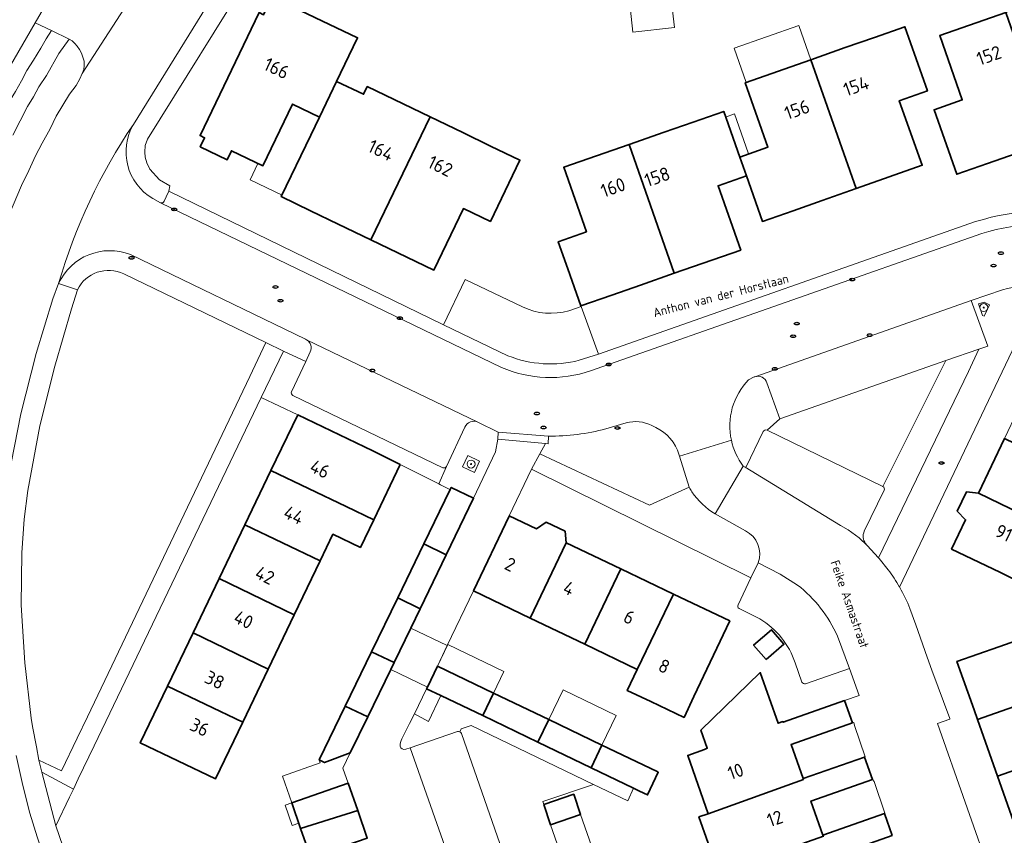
# Model space of a CAD drawing. Header units: metres. Extents: x 149984 to 156489, y 469398 to 478068.
# Tile 461 of 656: x 153543 to 153642, y 473513 to 473595. Entities that reach past the tile are written whole.
import ezdxf
from ezdxf.enums import TextEntityAlignment as Align

# ---------------------------------------------------------------- set-up
doc = ezdxf.new("R2010")
doc.units = ezdxf.units.M
doc.header["$LTSCALE"] = 0.75
for name, color, linetype, lineweight in [('B-WE-GR-BEPLANTING_CULTUUR_HEESTERS-GV', 252, 'Continuous', 18), ('B-WE-GR-BOOM-S', 252, 'Continuous', 25), ('B-WE-GR-GROENVOORZIENING-GV', 252, 'Continuous', 18), ('B-WE-IE-MEUBILAIR-S', 252, 'Continuous', 25), ('B-WE-OG-BEBOUWING-GV', 6, 'Continuous', 35), ('B-WE-OG-BEBOUWING-T18', 1, 'Continuous', 18), ('B-WE-OG-BEBOUWING_LUIFEL-GV', 6, 'Continuous', 18), ('B-WE-OG-BEBOUWING_OVERBOUWING-GV', 6, 'Continuous', 18), ('B-WE-OG-TERREIN_BEGROEID-GV', 252, 'Continuous', 18), ('B-WE-OG-TERREIN_ERF-GV', 252, 'Continuous', 18), ('B-WE-OG-TOPOGRAFIE-T18', 7, 'Continuous', 18), ('B-WE-VH-GESLOTENVERHARDING_ASFALT-GV', 252, 'Continuous', 18), ('B-WE-VH-ONVERHARD-GV', 252, 'Continuous', 18), ('B-WE-VH-OPENVERHARDING_BETONELEMENT-GV', 252, 'Continuous', 18), ('B-WE-VH-OPENVERHARDING_BETONSTRAATSTEEN-GV', 252, 'Continuous', 18), ('B-WE-VH-OPENVERHARDING_STRAATBAKSTEEN-GV', 252, 'Continuous', 18), ('B-WE-VH-OPENVERHARDING_TEGEL-GV', 252, 'Continuous', 18)]:
    doc.layers.add(name, color=color, linetype=linetype, lineweight=lineweight)
doc.styles.add('NLCS-ISO', font='NLCS-ISO.ttf')
doc.styles.add('NLCS-ISO-M500-T18', font='NLCS-ISO.ttf', dxfattribs={"height": 0.9})
doc.styles.add('NLCS-ISO-M750-T18', font='NLCS-ISO.ttf', dxfattribs={"height": 1.35})

# ---------------------------------------------------------------- blocks, each defined once
blk = doc.blocks.new('SIE-MEUBILAIR_PUT_KOLK-SO')
blk.add_ellipse((0, 0), major_axis=(1.25, 0), ratio=0.54)
at = {"style": 'NLCS-ISO'}
blk.add_text('klk', height=0.75, dxfattribs=at).set_placement((0.03, 0), align=Align.MIDDLE_CENTER)
blk = doc.blocks.new('SIE-MEUBILAIR_PUT_RIOOLPUT-SO')
blk.add_ellipse((0, 0), major_axis=(1.25, 0), ratio=0.54)
at = {"style": 'NLCS-ISO'}
blk.add_text('ri', height=0.75, dxfattribs=at).set_placement((-0.04, 0.07), align=Align.MIDDLE_CENTER)
blk = doc.blocks.new('SGR-BOOM_GBKN-SO')
at = {"linetype": 'ByBlock', "lineweight": 18}
h = blk.add_hatch(color=0, dxfattribs=at)
h.dxf.hatch_style = 1
edge = h.paths.add_edge_path()
edge.add_arc((0, 0), 0.25, 0, 360)
at = {"color": 0, "linetype": 'ByBlock', "lineweight": 18}
for radius in [2, 0.25]:
    blk.add_circle((0, 0), radius, dxfattribs=at)
at = {"color": 0, "linetype": 'ByBlock', "lineweight": 18, "style": 'NLCS-ISO'}
blk.add_attdef('SOORT', (2.5, 0), '', height=1.5, dxfattribs=at)

msp = doc.modelspace()

# ---------------------------------------------------------------- linework, layer by layer
at = {"layer": 'B-WE-GR-BEPLANTING_CULTUUR_HEESTERS-GV', "flags": 128}
for points in [[(153545.932, 473593.559), (153544.276, 473594.319), (153537.573, 473582.745), (153535.197, 473577.151), (153533.818, 473574.009), (153533.246, 473572.196), (153535.034, 473571.354), (153535.63, 473572.84), (153536.11, 473574.23), (153537.15, 473576.85), (153537.58, 473578), (153538.55, 473580.35), (153539.02, 473581.39), (153540.12, 473583.56), (153540.69, 473584.55), (153541.17, 473585.5), (153541.68, 473586.41), (153542.3, 473587.42), (153542.91, 473588.49), (153543.46, 473589.53), (153544.1, 473590.58), (153544.86, 473591.77), (153545.4, 473592.71)], [(153635.67, 473560.42), (153618.993, 473554.582), (153617.73, 473553.447), (153629.353, 473547.795)]]:
    msp.add_lwpolyline(points, close=True, dxfattribs=at)
for points in [[(153627.605, 473542.076), (153627.78, 473541.86), (153628.898, 473540.631), (153637.922, 473559.347), (153638.963, 473561.573)], [(153638.963, 473561.573), (153635.67, 473560.42), (153629.353, 473547.795)], [(153569.996, 473557.296), (153571.441, 473560.347), (153569.2, 473561.373), (153566.964, 473556.738)], [(153616.479, 473558.8), (153616.439, 473558.786), (153615.873, 473558.498)], [(153618.993, 473554.582), (153617.714, 473558.197)], [(153566.964, 473556.738), (153570.627, 473554.982), (153578.169, 473551.362), (153580.914, 473549.988), (153584.788, 473548.05), (153585.551, 473549.814)], [(153585.194, 473549.656), (153570.145, 473556.936)], [(153617.73, 473553.447), (153618.993, 473554.582)], [(153603.591, 473554.177), (153601.546, 473553.569)], [(153595.776, 473552.838), (153595.744, 473552.086), (153595.478, 473552.1), (153594.923, 473551.073), (153605.941, 473545.903), (153609.903, 473547.72), (153608.939, 473550.832), (153608.743, 473551.436)], [(153615.315, 473549.848), (153615.522, 473549.721), (153615.629, 473549.779), (153617.315, 473553.303)], [(153629.477, 473547.43), (153627.474, 473543.296)], [(153595.265, 473499.182), (153595.582, 473499.03), (153598.059, 473497.751), (153601.18, 473498.792), (153601.424, 473498.873), (153599.523, 473504.146), (153599.36, 473504.087), (153597.324, 473510.011), (153596.007, 473513.843), (153595.311, 473515.868), (153595.208, 473516.169), (153600.304, 473517.899), (153588.017, 473523.817), (153587.025, 473523.486), (153586.89, 473523.185)], [(153587.055, 473522.997), (153595.278, 473499.391)]]:
    msp.add_lwpolyline(points, dxfattribs=at)
at = {"layer": 'B-WE-GR-BEPLANTING_CULTUUR_HEESTERS-GV'}
for points in [[(153617.714, 473558.197, 0.407071), (153616.479, 473558.8)], [(153615.873, 473558.498, 0.253551), (153614.139, 473552.425)], [(153570.145, 473556.936, -0.336032), (153569.996, 473557.296)], [(153606.144, 473553.91, 0.191534), (153603.591, 473554.177)], [(153608.743, 473551.436, 0.196139), (153606.144, 473553.91)], [(153601.546, 473553.569, -0.065343), (153595.776, 473552.838)], [(153617.315, 473553.303, -0.331871), (153617.73, 473553.447)], [(153614.139, 473552.425, 0.100302), (153615.315, 473549.848)], [(153585.551, 473549.814, -0.326656), (153585.194, 473549.656)], [(153629.353, 473547.795, -0.345368), (153629.477, 473547.43)], [(153627.474, 473543.296, 0.279455), (153627.605, 473542.076)], [(153586.89, 473523.185, -0.19556), (153587.055, 473522.997)]]:
    msp.add_lwpolyline(points, format="xyb", dxfattribs=at)
at = {"layer": 'B-WE-GR-GROENVOORZIENING-GV', "flags": 128}
msp.add_lwpolyline([(153582.331, 473524.963), (153583.76, 473524.195), (153584.994, 473526.812), (153583.564, 473527.499), (153582.333, 473524.967)], close=True, dxfattribs=at)
at = {"layer": 'B-WE-OG-BEBOUWING-GV', "flags": 128}
for points in [[(153572.813, 473584.868), (153574.531, 473588.45), (153575.767, 473591.026), (153576.632, 473592.829), (153568.062, 473596.931), (153567.198, 473595.127), (153566.747, 473595.343), (153560.826, 473583.001), (153561.277, 473582.785), (153560.845, 473581.883), (153563.551, 473580.587), (153563.983, 473581.489), (153567.13, 473579.983), (153570.108, 473586.165)], [(153646.205, 473582.432), (153641.689, 473595.371), (153635.049, 473593.042), (153637.314, 473586.589), (153634.483, 473585.596), (153636.753, 473579.132), (153639.84, 473580.209), (153642.728, 473581.218)], [(153622.113, 473590.622), (153626.665, 473577.7), (153633.297, 473580.036), (153630.986, 473586.498), (153633.817, 473587.492), (153631.555, 473593.937), (153628.492, 473592.862), (153625.57, 473591.836)], [(153622.113, 473590.622), (153615.532, 473588.31), (153617.808, 473581.852), (153614.979, 473580.855), (153615.644, 473578.969), (153617.26, 473574.387), (153620.335, 473575.47), (153623.259, 473576.5), (153626.665, 473577.7)], [(153577.975, 473572.547), (153583.917, 473584.878), (153577.606, 473587.918), (153577.238, 473587.152), (153574.531, 473588.45), (153572.813, 473584.868), (153571.94, 473583.047), (153568.982, 473576.881), (153571.916, 473575.466), (153574.689, 473574.13)], [(153603.886, 473582.12), (153608.4, 473569.187), (153615.088, 473571.521), (153612.815, 473577.972), (153615.644, 473578.969), (153614.979, 473580.855), (153613.368, 473585.429), (153610.299, 473584.358), (153607.39, 473583.343)], [(153583.917, 473584.878), (153577.975, 473572.547), (153584.286, 473569.506), (153587.255, 473575.688), (153589.959, 473574.389), (153592.916, 473580.544), (153589.976, 473581.959), (153587.181, 473583.306)], [(153608.4, 473569.187), (153603.886, 473582.12), (153597.314, 473579.827), (153599.599, 473573.349), (153596.77, 473572.351), (153597.725, 473569.647), (153599.04, 473565.92), (153602.146, 473567.004), (153605.025, 473568.009)], [(153578.169, 473551.362), (153570.627, 473554.982), (153567.942, 473549.386), (153575.484, 473545.767), (153578.253, 473544.439), (153580.914, 473549.988)], [(153646.468, 473543.492), (153649.081, 473548.961), (153641.539, 473552.604), (153638.925, 473547.135)], [(153575.484, 473545.767), (153567.942, 473549.386), (153565.335, 473543.955), (153572.877, 473540.335), (153574.155, 473542.999), (153576.924, 473541.67), (153578.253, 473544.439)], [(153583.288, 473542.023), (153585.535, 473540.945), (153588.282, 473546.617), (153586.037, 473547.694), (153585.932, 473547.478)], [(153646.468, 473543.492), (153638.925, 473547.135), (153637.727, 473547.246), (153636.805, 473545.318), (153637.643, 473544.455), (153636.232, 473541.504), (153641.064, 473539.18), (153643.784, 473537.872), (153647.194, 473537.78), (153649.281, 473542.149)], [(153588.251, 473537.309), (153593.953, 473534.579), (153597.57, 473542.132), (153597.459, 473543.293), (153595.555, 473544.203), (153594.583, 473543.559), (153591.858, 473544.861), (153591.831, 473544.805)], [(153565.335, 473543.955), (153562.74, 473538.546), (153570.282, 473534.926), (153572.877, 473540.335)], [(153585.535, 473540.945), (153583.288, 473542.023), (153580.66, 473536.602), (153582.909, 473535.523)], [(153599.421, 473531.961), (153603.04, 473539.519), (153597.57, 473542.132), (153593.953, 473534.579)], [(153603.04, 473539.519), (153599.421, 473531.961), (153604.7, 473529.433), (153608.321, 473536.996)], [(153562.74, 473538.546), (153560.123, 473533.093), (153567.665, 473529.474), (153570.282, 473534.926)], [(153608.321, 473536.996), (153604.7, 473529.433), (153603.699, 473527.315), (153606.054, 473526.202), (153609.398, 473524.622), (153610.385, 473526.711), (153613.97, 473534.297)], [(153578.043, 473531.202), (153580.293, 473530.122), (153581.972, 473533.588), (153582.909, 473535.523), (153580.66, 473536.602)], [(153560.123, 473533.093), (153557.562, 473527.755), (153565.104, 473524.136), (153567.665, 473529.474)], [(153617.63, 473530.414), (153619.419, 473531.953), (153618.154, 473533.423), (153616.365, 473531.884)], [(153638.831, 473524.409), (153646.733, 473527.192), (153644.68, 473533.021), (153640.972, 473531.714), (153636.777, 473530.235), (153638.491, 473525.373)], [(153575.405, 473525.76), (153577.657, 473524.679), (153579.964, 473529.442), (153580.293, 473530.122), (153578.043, 473531.202)], [(153584.994, 473526.812), (153585.048, 473526.786), (153589.186, 473524.796), (153590.265, 473527.055), (153584.641, 473529.754), (153583.639, 473527.656), (153583.564, 473527.499)], [(153626.285, 473524.065), (153625.497, 473526.299), (153619.339, 473524.128), (153619.316, 473524.195), (153618.834, 473524.025), (153617.036, 473529.121), (153611.088, 473523.328), (153611.726, 473521.518), (153611.441, 473521.396), (153609.762, 473520.804), (153611.825, 473514.957), (153621.361, 473518.397), (153621.335, 473518.471), (153620.127, 473521.894)], [(153557.562, 473527.755), (153554.827, 473522.057), (153562.369, 473518.438), (153565.104, 473524.136)], [(153590.265, 473527.055), (153589.186, 473524.796), (153594.734, 473522.128), (153595.815, 473524.392)], [(153638.831, 473524.409), (153640.837, 473518.723), (153648.736, 473521.505), (153646.733, 473527.192)], [(153577.657, 473524.679), (153575.405, 473525.76), (153572.781, 473520.347), (153573.322, 473520.087), (153575.898, 473521.048)], [(153595.815, 473524.392), (153594.734, 473522.128), (153600.08, 473519.558), (153601.154, 473521.831)], [(153600.08, 473519.558), (153604.334, 473517.513), (153604.92, 473517.231), (153605.726, 473516.843), (153606.802, 473519.121), (153606.69, 473519.175), (153601.154, 473521.831)], [(153648.736, 473521.505), (153640.837, 473518.723), (153642.842, 473513.036), (153650.739, 473515.817)], [(153623.376, 473512.685), (153623.332, 473512.812), (153622.127, 473516.226), (153628.285, 473518.398), (153627.493, 473520.642), (153621.335, 473518.471), (153621.361, 473518.397), (153611.825, 473514.957), (153610.882, 473514.624), (153612.872, 473508.981)], [(153570.922, 473513.478), (153576.644, 473515.263), (153575.682, 473518.02), (153570.026, 473516.048)], [(153595.311, 473515.868), (153596.007, 473513.843), (153599.016, 473514.876), (153598.319, 473516.902)], [(153570.922, 473513.478), (153571.943, 473510.552), (153577.605, 473512.506), (153576.644, 473515.263)], [(153630.275, 473512.759), (153629.49, 473514.983), (153623.332, 473512.812), (153623.376, 473512.685), (153612.872, 473508.981), (153614.876, 473503.298), (153617.5, 473504.222), (153625.362, 473507.053), (153625.329, 473507.154), (153624.117, 473510.587)]]:
    msp.add_lwpolyline(points, close=True, dxfattribs=at)
at = {"layer": 'B-WE-OG-BEBOUWING_LUIFEL-GV', "flags": 128}
for points in [[(153615.641, 473588.348), (153622.113, 473590.622), (153620.91, 473594.048), (153614.437, 473591.774)], [(153571.94, 473583.047), (153572.813, 473584.868), (153570.108, 473586.165), (153567.13, 473579.983), (153566.637, 473580.219), (153565.844, 473578.566), (153569.052, 473577.027)], [(153584.641, 473529.754), (153590.265, 473527.055), (153591.31, 473529.231), (153585.682, 473531.932)], [(153595.815, 473524.392), (153601.154, 473521.831), (153602.588, 473524.82), (153597.249, 473527.381)], [(153570.026, 473516.048), (153575.682, 473518.02), (153575.159, 473519.521), (153575.898, 473521.048), (153573.322, 473520.087), (153572.781, 473520.347), (153572.893, 473520.057), (153569.09, 473518.731)], [(153570.026, 473516.048), (153569.352, 473515.813), (153570.065, 473513.768), (153570.739, 473514.003)], [(153596.008, 473513.843), (153597.324, 473510.011), (153600.332, 473511.044), (153599.016, 473514.876)]]:
    msp.add_lwpolyline(points, close=True, dxfattribs=at)
at = {"layer": 'B-WE-OG-BEBOUWING_OVERBOUWING-GV', "flags": 128}
for points in [[(153603.903, 473596.544), (153604.259, 473593.373), (153608.437, 473593.842), (153608.081, 473597.013)], [(153613.566, 473584.867), (153614.466, 473582.312), (153614.979, 473580.855), (153615.871, 473581.169), (153615.358, 473582.626), (153614.458, 473585.181)]]:
    msp.add_lwpolyline(points, close=True, dxfattribs=at)
at = {"layer": 'B-WE-OG-TERREIN_BEGROEID-GV', "flags": 128}
for points in [[(153541.7, 473575.17), (153542.92, 473578), (153543.66, 473579.51), (153544.32, 473580.96), (153544.99, 473582.24), (153545.8, 473583.69), (153546.4, 473584.96), (153547.74, 473587.15), (153548.41, 473588.03), (153548.76, 473588.7), (153549.01, 473589.23), (153549.15, 473589.64), (153549.2, 473590.05), (153549.19, 473590.49), (153548.94, 473591.27), (153548.74, 473591.64), (153548.51, 473591.98), (153548.26, 473592.26), (153547.99, 473592.52), (153547.692, 473592.683), (153546.67, 473591.23), (153545.42, 473589.05), (153544.66, 473587.9), (153544.11, 473586.91), (153543.52, 473585.94), (153542.04, 473583.05)], [(153565.812, 473558.827), (153567.433, 473562.251), (153553.191, 473569.134)], [(153548.516, 473567.517), (153547.92, 473565.63), (153546.24, 473559.88), (153544.75, 473553.87), (153543.56, 473547.39), (153543.18, 473544.51), (153542.94, 473541.12), (153542.89, 473535.87), (153543.23, 473530.08), (153543.87, 473524.55), (153544.028, 473523.695), (153544.405, 473521.651), (153544.65, 473520.32), (153546.93, 473519.24), (153548.506, 473522.519), (153549.535, 473524.66), (153565.812, 473558.827)]]:
    msp.add_lwpolyline(points, dxfattribs=at)
at = {"layer": 'B-WE-OG-TERREIN_BEGROEID-GV'}
msp.add_lwpolyline([(153553.191, 473569.134, 0.41171), (153548.516, 473567.517)], format="xyb", dxfattribs=at)
at = {"layer": 'B-WE-OG-TERREIN_BEGROEID-GV', "flags": 128}
msp.add_lwpolyline([(153547.728, 473516.605), (153548.123, 473517.429), (153544.964, 473519.113), (153546.36, 473513.75)], close=True, dxfattribs=at)
at = {"layer": 'B-WE-OG-TERREIN_ERF-GV', "flags": 128}
for points in [[(153566.239, 473599.811), (153555.54, 473582.64), (153555.32, 473582), (153555.29, 473581.33), (153555.33, 473580.85), (153555.49, 473580.26), (153555.78, 473579.64), (153556.76, 473578.55), (153557.78, 473577.96), (153557.69, 473577.434), (153585.27, 473564.019), (153587.439, 473568.57), (153593.18, 473565.807)], [(153537.573, 473582.745), (153544.276, 473594.319), (153546.323, 473597.878)], [(153568.062, 473596.931), (153576.632, 473592.829), (153575.767, 473591.026), (153574.531, 473588.45), (153577.238, 473587.152), (153577.606, 473587.918), (153583.917, 473584.878), (153587.181, 473583.306), (153589.976, 473581.959), (153592.916, 473580.544), (153589.959, 473574.389), (153587.255, 473575.688), (153584.286, 473569.506), (153577.975, 473572.547), (153574.689, 473574.13), (153571.916, 473575.466), (153568.982, 473576.881), (153571.94, 473583.047), (153572.813, 473584.868), (153570.108, 473586.165), (153567.13, 473579.983), (153563.983, 473581.489), (153563.551, 473580.587), (153560.845, 473581.883), (153561.277, 473582.785), (153560.826, 473583.001), (153566.747, 473595.343)], [(153597.841, 473565.433), (153599.082, 473565.843), (153600.816, 473561.087), (153638.643, 473574.37)], [(153644.375, 473565.754), (153631.014, 473537.7), (153631.028, 473537.675), (153631.042, 473537.651)], [(153571.943, 473510.552), (153570.922, 473513.478), (153570.026, 473516.048), (153575.682, 473518.02), (153575.159, 473519.521), (153575.898, 473521.048), (153573.322, 473520.087), (153572.781, 473520.347), (153575.405, 473525.76), (153578.043, 473531.202), (153580.66, 473536.602), (153583.288, 473542.023), (153585.932, 473547.478), (153585.814, 473547.536), (153584.958, 473547.965), (153584.788, 473548.05), (153580.914, 473549.988), (153578.253, 473544.439), (153576.924, 473541.67), (153574.155, 473542.999), (153572.877, 473540.335), (153570.282, 473534.926), (153567.665, 473529.474), (153565.104, 473524.136), (153562.369, 473518.438), (153554.827, 473522.057), (153557.562, 473527.755), (153560.123, 473533.093), (153562.74, 473538.546), (153565.335, 473543.955), (153567.942, 473549.386), (153570.627, 473554.982), (153566.964, 473556.738), (153550.201, 473521.763), (153548.61, 473518.444), (153548.123, 473517.429), (153547.728, 473516.605), (153546.36, 473513.75), (153548.88, 473506.45)], [(153614.809, 473535.918), (153616.101, 473538.612), (153594.089, 473549.527), (153591.858, 473544.861), (153594.583, 473543.559), (153595.555, 473544.203), (153597.459, 473543.293), (153597.57, 473542.132), (153603.04, 473539.519), (153608.321, 473536.996), (153613.97, 473534.297), (153610.385, 473526.711), (153609.398, 473524.622), (153606.054, 473526.202), (153603.699, 473527.315), (153604.7, 473529.433), (153599.421, 473531.961), (153593.953, 473534.579), (153588.251, 473537.309), (153585.634, 473531.832), (153584.641, 473529.754), (153590.265, 473527.055), (153595.815, 473524.392), (153601.154, 473521.831), (153606.69, 473519.175), (153606.802, 473519.121), (153605.726, 473516.843), (153604.92, 473517.231), (153604.334, 473517.513), (153603.743, 473516.243), (153600.304, 473517.899), (153595.208, 473516.169), (153595.311, 473515.868), (153598.319, 473516.902), (153599.016, 473514.876), (153596.007, 473513.843), (153597.324, 473510.011)], [(153616.987, 473534.499), (153614.912, 473535.552)], [(153632.06, 473535.541), (153632.654, 473533.899), (153633.781, 473530.676), (153634.24, 473529.365), (153636.047, 473524.504), (153636.066, 473524.453), (153634.827, 473524.009), (153640.368, 473508.205), (153641.634, 473508.648), (153644.66, 473500), (153648.248, 473489.396), (153650.652, 473490.185), (153650.882, 473490.245), (153650.137, 473492.355), (153648.86, 473495.977), (153646.854, 473501.664), (153644.848, 473507.35)], [(153642.842, 473513.036), (153640.837, 473518.723), (153638.831, 473524.409), (153638.491, 473525.373), (153636.777, 473530.235), (153640.972, 473531.714), (153644.68, 473533.021)], [(153621.199, 473528.157), (153620.545, 473530.093)], [(153622.635, 473480.257), (153620.552, 473486.161), (153623.505, 473487.203), (153621.49, 473492.915), (153618.661, 473491.917), (153616.671, 473497.556), (153616.875, 473497.628), (153614.876, 473503.298), (153612.872, 473508.981), (153610.882, 473514.624), (153611.825, 473514.957), (153609.762, 473520.804), (153611.441, 473521.396), (153611.726, 473521.518), (153611.088, 473523.328), (153617.036, 473529.121), (153618.834, 473524.025), (153619.316, 473524.195), (153619.339, 473524.128), (153625.497, 473526.299), (153626.973, 473526.823), (153625.989, 473529.53), (153621.582, 473528)]]:
    msp.add_lwpolyline(points, dxfattribs=at)
for points in [[(153639.84, 473580.209), (153636.753, 473579.132), (153634.483, 473585.596), (153637.314, 473586.589), (153635.049, 473593.042), (153641.689, 473595.371), (153645.097, 473596.566), (153648.003, 473597.585), (153651.088, 473598.667), (153653.361, 473592.194), (153654.535, 473588.789), (153654.405, 473588.743), (153651.725, 473587.79), (153652.801, 473584.734), (153646.205, 473582.432), (153642.728, 473581.218)], [(153614.979, 473580.855), (153617.808, 473581.852), (153615.532, 473588.31), (153622.113, 473590.622), (153625.57, 473591.836), (153628.492, 473592.862), (153631.555, 473593.937), (153633.817, 473587.492), (153630.986, 473586.498), (153633.297, 473580.036), (153626.665, 473577.7), (153623.259, 473576.5), (153620.335, 473575.47), (153617.26, 473574.387), (153615.644, 473578.969), (153612.815, 473577.972), (153615.088, 473571.521), (153608.4, 473569.187), (153605.025, 473568.009), (153602.146, 473567.004), (153599.04, 473565.92), (153597.725, 473569.647), (153596.77, 473572.351), (153599.599, 473573.349), (153597.314, 473579.827), (153603.886, 473582.12), (153607.39, 473583.343), (153610.299, 473584.358), (153613.368, 473585.429)], [(153644.17, 473558.105), (153646.801, 473563.607), (153654.357, 473560.007), (153651.725, 473554.497), (153651.626, 473554.29), (153654.244, 473553.04), (153651.786, 473547.893), (153649.168, 473549.143), (153649.081, 473548.961), (153646.468, 473543.492), (153649.281, 473542.149), (153647.194, 473537.78), (153643.784, 473537.872), (153641.064, 473539.18), (153636.232, 473541.504), (153637.643, 473544.455), (153636.805, 473545.318), (153637.727, 473547.246), (153638.925, 473547.135), (153641.539, 473552.604)], [(153617.63, 473530.414), (153616.365, 473531.884), (153618.154, 473533.423), (153619.419, 473531.953)], [(153626.285, 473524.065), (153620.127, 473521.894), (153621.335, 473518.471), (153627.493, 473520.642), (153627.556, 473520.671), (153626.511, 473523.791), (153626.42, 473524.102)], [(153623.332, 473512.812), (153629.49, 473514.983), (153629.553, 473515.022), (153628.467, 473518.173), (153628.285, 473518.398), (153622.127, 473516.226)]]:
    msp.add_lwpolyline(points, close=True, dxfattribs=at)
at = {"layer": 'B-WE-OG-TERREIN_ERF-GV'}
for points in [[(153638.643, 473574.37, -0.137167), (153651.525, 473574.753)], [(153593.18, 473565.807, 0.184083), (153597.841, 473565.433)], [(153631.042, 473537.651, -0.033218), (153632.06, 473535.541)], [(153614.912, 473535.552, -0.380412), (153614.809, 473535.918)], [(153620.545, 473530.093, 0.179306), (153616.987, 473534.499)], [(153621.582, 473528, -0.32168), (153621.199, 473528.157)]]:
    msp.add_lwpolyline(points, format="xyb", dxfattribs=at)
at = {"layer": 'B-WE-VH-GESLOTENVERHARDING_ASFALT-GV', "flags": 128}
for points in [[(153554.141, 473584.131), (153587.28, 473637.68)], [(153554.35, 473597.54), (153549.01, 473589.23), (153548.76, 473588.7), (153548.41, 473588.03), (153547.74, 473587.15), (153546.4, 473584.96), (153545.8, 473583.69), (153544.99, 473582.24), (153544.32, 473580.96), (153543.66, 473579.51), (153542.92, 473578), (153541.7, 473575.17)], [(153541.58, 473548.58), (153542.85, 473555.1), (153544.39, 473561.14), (153546.04, 473566.62), (153546.63, 473568.151)], [(153540.227, 473503.486), (153546.795, 473505.736), (153546.28, 473507.23), (153544.48, 473512.63), (153543.75, 473515.01), (153543.05, 473517.78), (153542.38, 473520.81)]]:
    msp.add_lwpolyline(points, dxfattribs=at)
at = {"layer": 'B-WE-VH-GESLOTENVERHARDING_ASFALT-GV'}
msp.add_lwpolyline([(153546.63, 473568.151, -0.07793), (153554.141, 473584.131)], format="xyb", dxfattribs=at)
at = {"layer": 'B-WE-VH-ONVERHARD-GV', "flags": 128}
for points in [[(153639.491, 473566.298), (153638.945, 473566.111), (153639.342, 473564.935), (153639.497, 473564.885), (153640.028, 473566.027)], [(153587.695, 473550.887), (153587.161, 473549.753), (153588.349, 473549.194), (153588.883, 473550.327)]]:
    msp.add_lwpolyline(points, close=True, dxfattribs=at)
at = {"layer": 'B-WE-VH-OPENVERHARDING_BETONELEMENT-GV', "flags": 128}
msp.add_lwpolyline([(153595.478, 473552.1), (153595.744, 473552.086), (153595.776, 473552.838), (153590.748, 473553.255), (153590.704, 473552.533)], close=True, dxfattribs=at)
at = {"layer": 'B-WE-VH-OPENVERHARDING_BETONSTRAATSTEEN-GV', "flags": 128}
for points in [[(153544.276, 473594.319), (153545.932, 473593.559), (153547.692, 473592.683), (153547.99, 473592.52), (153548.26, 473592.26), (153548.51, 473591.98), (153548.74, 473591.64), (153548.94, 473591.27), (153549.19, 473590.49), (153549.2, 473590.05), (153549.15, 473589.64), (153549.01, 473589.23), (153554.35, 473597.54), (153553.48, 473596.8), (153552.86, 473596.44), (153552.3, 473596.2), (153551.58, 473596.03), (153550.84, 473596.04), (153550.21, 473596.08), (153549.812, 473596.179), (153549.65, 473596.22), (153548.137, 473596.974), (153546.323, 473597.878)], [(153581.972, 473533.588), (153585.634, 473531.832), (153588.251, 473537.309), (153591.831, 473544.805), (153591.858, 473544.861), (153594.089, 473549.527), (153594.923, 473551.073), (153595.478, 473552.1), (153590.704, 473552.533), (153590.46, 473551.275), (153588.282, 473546.617), (153585.535, 473540.945), (153582.909, 473535.523)]]:
    msp.add_lwpolyline(points, close=True, dxfattribs=at)
for points in [[(153593.18, 473565.807), (153587.439, 473568.57), (153585.27, 473564.019)], [(153635.67, 473560.42), (153638.963, 473561.573), (153639.861, 473561.879), (153638.203, 473566.459), (153616.479, 473558.8)], [(153598.878, 473560.454), (153600.816, 473561.087), (153599.082, 473565.843), (153597.841, 473565.433)], [(153585.27, 473564.019), (153591.722, 473560.92)], [(153588.707, 473554.258), (153571.512, 473562.522)], [(153571.864, 473561.292), (153571.441, 473560.347), (153569.996, 473557.296)], [(153617.714, 473558.197), (153618.993, 473554.582), (153635.67, 473560.42)], [(153570.145, 473556.936), (153585.194, 473549.656)], [(153585.551, 473549.814), (153587.407, 473553.753)], [(153617.315, 473553.303), (153615.629, 473549.779), (153615.522, 473549.721), (153625.101, 473543.875), (153625.848, 473543.453), (153626.963, 473542.625), (153627.78, 473541.86), (153627.605, 473542.076)], [(153629.353, 473547.795), (153617.73, 473553.447)], [(153629.881, 473539.443), (153628.962, 473540.56), (153628.898, 473540.631), (153627.78, 473541.86), (153626.963, 473542.625), (153625.848, 473543.453), (153625.101, 473543.875), (153615.522, 473549.721), (153615.315, 473549.848), (153612.524, 473545.041), (153615.546, 473543.331)], [(153627.474, 473543.296), (153629.477, 473547.43)], [(153620.776, 473537.897), (153619.052, 473538.987), (153616.823, 473540.119), (153616.101, 473538.612), (153614.809, 473535.918)], [(153616.823, 473540.119), (153619.052, 473538.987), (153620.776, 473537.897)], [(153631.042, 473537.651), (153631.028, 473537.675), (153631.014, 473537.7)], [(153614.912, 473535.552), (153616.987, 473534.499)], [(153634.827, 473524.009), (153636.066, 473524.453), (153636.047, 473524.504), (153634.24, 473529.365), (153633.781, 473530.676), (153632.654, 473533.899), (153632.06, 473535.541)], [(153625.989, 473529.53), (153624.78, 473532.772)], [(153624.78, 473532.772), (153625.989, 473529.53), (153626.973, 473526.823), (153625.497, 473526.299), (153626.285, 473524.065), (153626.42, 473524.102), (153626.511, 473523.791), (153627.556, 473520.671), (153627.493, 473520.642), (153628.285, 473518.398), (153628.467, 473518.173), (153629.553, 473515.022), (153629.49, 473514.983), (153630.275, 473512.759)], [(153620.545, 473530.093), (153621.199, 473528.157)], [(153581.077, 473522.459), (153581.855, 473523.99), (153582.331, 473524.963), (153582.333, 473524.967), (153583.564, 473527.499), (153583.639, 473527.656), (153579.964, 473529.442), (153577.657, 473524.679), (153575.898, 473521.048), (153575.159, 473519.521)], [(153621.582, 473528), (153625.989, 473529.53)], [(153651.371, 473488.052), (153650.85, 473489.472), (153650.652, 473490.185), (153648.248, 473489.396), (153644.66, 473500), (153641.634, 473508.648), (153640.368, 473508.205), (153634.827, 473524.009)], [(153586.659, 473523.209), (153581.914, 473521.575)], [(153595.278, 473499.391), (153587.055, 473522.997)], [(153591.673, 473493.841), (153590.753, 473496.42), (153590.726, 473496.498), (153581.914, 473521.575), (153581.46, 473521.422)], [(153581.914, 473521.575), (153590.726, 473496.498)], [(153575.159, 473519.521), (153575.682, 473518.02), (153576.644, 473515.263), (153577.605, 473512.506)]]:
    msp.add_lwpolyline(points, dxfattribs=at)
at = {"layer": 'B-WE-VH-OPENVERHARDING_BETONSTRAATSTEEN-GV'}
for points in [[(153597.841, 473565.433, -0.184083), (153593.18, 473565.807)], [(153571.512, 473562.522, -0.410225), (153571.864, 473561.292)], [(153591.722, 473560.92, 0.16014), (153598.878, 473560.454)], [(153616.479, 473558.8, -0.407071), (153617.714, 473558.197)], [(153569.996, 473557.296, 0.336032), (153570.145, 473556.936)], [(153587.407, 473553.753, -0.418787), (153588.707, 473554.258)], [(153617.73, 473553.447, 0.331871), (153617.315, 473553.303)], [(153585.194, 473549.656, 0.326656), (153585.551, 473549.814)], [(153629.477, 473547.43, 0.345368), (153629.353, 473547.795)], [(153615.546, 473543.331, -0.390621), (153616.823, 473540.119)], [(153627.605, 473542.076, -0.279455), (153627.474, 473543.296)], [(153631.014, 473537.7, 0.030089), (153629.881, 473539.443)], [(153624.78, 473532.772, 0.124351), (153620.776, 473537.897)], [(153620.776, 473537.897, -0.124351), (153624.78, 473532.772)], [(153632.06, 473535.541, 0.033218), (153631.042, 473537.651)], [(153614.809, 473535.918, 0.380412), (153614.912, 473535.552)], [(153616.987, 473534.499, -0.179306), (153620.545, 473530.093)], [(153621.199, 473528.157, 0.32168), (153621.582, 473528)], [(153586.89, 473523.185, 0.182103), (153586.659, 473523.209)], [(153587.055, 473522.997, 0.19556), (153586.89, 473523.185)], [(153580.894, 473521.731, -0.146687), (153581.077, 473522.459)], [(153581.46, 473521.422, -0.398393), (153580.894, 473521.731)]]:
    msp.add_lwpolyline(points, format="xyb", dxfattribs=at)
at = {"layer": 'B-WE-VH-OPENVERHARDING_STRAATBAKSTEEN-GV'}
for points in [[(153554.141, 473584.131, 0.07793), (153546.63, 473568.151)], [(153556.077, 473576.686, -0.412379), (153554.141, 473584.131)], [(153557.223, 473576.433, -0.4427), (153556.868, 473576.27)], [(153651.525, 473574.753, 0.137167), (153638.643, 473574.37)], [(153639.255, 473573.18, -0.143029), (153650.98, 473573.391)], [(153650.98, 473573.391, 0.143029), (153639.255, 473573.18)], [(153546.63, 473568.151, -0.396613), (153553.846, 473571.071)], [(153641.357, 473567.515, -0.133401), (153649.273, 473567.617)], [(153598.878, 473560.454, -0.16014), (153591.722, 473560.92)], [(153591.066, 473559.747, 0.187338), (153600.007, 473559.398)], [(153600.007, 473559.398, -0.187338), (153591.066, 473559.747)], [(153614.139, 473552.425, -0.253551), (153615.873, 473558.498)], [(153603.591, 473554.177, -0.191534), (153606.144, 473553.91)], [(153606.144, 473553.91, -0.196139), (153608.743, 473551.436)], [(153595.776, 473552.838, 0.065343), (153601.546, 473553.569)], [(153615.315, 473549.848, -0.100302), (153614.139, 473552.425)], [(153609.903, 473547.72, 0.020313), (153610.184, 473547.268)], [(153610.184, 473547.268, 0.109887), (153612.524, 473545.041)]]:
    msp.add_lwpolyline(points, format="xyb", dxfattribs=at)
at = {"layer": 'B-WE-VH-OPENVERHARDING_STRAATBAKSTEEN-GV', "flags": 128}
for points in [[(153591.722, 473560.92), (153585.27, 473564.019), (153557.69, 473577.434), (153557.421, 473576.858), (153557.223, 473576.433)], [(153556.868, 473576.27), (153556.077, 473576.686)], [(153556.868, 473576.27), (153591.066, 473559.747)], [(153591.066, 473559.747), (153556.868, 473576.27)], [(153638.643, 473574.37), (153600.816, 473561.087), (153598.878, 473560.454)], [(153600.007, 473559.398), (153639.255, 473573.18)], [(153639.255, 473573.18), (153600.007, 473559.398)], [(153553.846, 473571.071), (153571.406, 473562.573), (153571.512, 473562.522), (153588.707, 473554.258), (153590.748, 473553.255), (153595.776, 473552.838)], [(153615.873, 473558.498), (153616.439, 473558.786), (153616.479, 473558.8), (153638.203, 473566.459), (153641.357, 473567.515)], [(153601.546, 473553.569), (153603.591, 473554.177)], [(153608.743, 473551.436), (153608.939, 473550.832), (153614.139, 473552.425)], [(153614.139, 473552.425), (153608.939, 473550.832), (153609.903, 473547.72)], [(153612.524, 473545.041), (153615.315, 473549.848)]]:
    msp.add_lwpolyline(points, dxfattribs=at)
msp.add_lwpolyline([(153579.964, 473529.442), (153583.639, 473527.656), (153584.641, 473529.754), (153585.634, 473531.832), (153581.972, 473533.588), (153580.293, 473530.122)], close=True, dxfattribs=at)
at = {"layer": 'B-WE-VH-OPENVERHARDING_TEGEL-GV', "flags": 128}
for points in [[(153598.299, 473651.23), (153596.473, 473652.334), (153595.9, 473651.57), (153587.28, 473637.68), (153554.141, 473584.131)], [(153557.223, 473576.433), (153557.421, 473576.858), (153557.69, 473577.434), (153557.78, 473577.96), (153556.76, 473578.55), (153555.78, 473579.64), (153555.49, 473580.26), (153555.33, 473580.85), (153555.29, 473581.33), (153555.32, 473582), (153555.54, 473582.64), (153566.239, 473599.811), (153569.208, 473604.575), (153571.118, 473607.641), (153574.85, 473613.63), (153577.452, 473617.778), (153584.78, 473629.46), (153598.299, 473651.23)], [(153542.04, 473583.05), (153543.52, 473585.94), (153544.11, 473586.91), (153544.66, 473587.9), (153545.42, 473589.05), (153546.67, 473591.23), (153547.692, 473592.683), (153545.932, 473593.559), (153545.4, 473592.71), (153544.86, 473591.77), (153544.1, 473590.58), (153543.46, 473589.53), (153542.91, 473588.49), (153542.3, 473587.42)], [(153556.077, 473576.686), (153556.868, 473576.27)], [(153571.512, 473562.522), (153571.406, 473562.573), (153553.846, 473571.071)], [(153553.191, 473569.134), (153567.433, 473562.251), (153569.2, 473561.373), (153571.441, 473560.347), (153571.864, 473561.292)], [(153548.88, 473506.45), (153546.36, 473513.75), (153544.964, 473519.113), (153544.65, 473520.32), (153544.405, 473521.651), (153544.028, 473523.695), (153543.87, 473524.55), (153543.23, 473530.08), (153542.89, 473535.87), (153542.94, 473541.12), (153543.18, 473544.51), (153543.56, 473547.39), (153544.75, 473553.87), (153546.24, 473559.88), (153547.92, 473565.63), (153548.516, 473567.517), (153546.63, 473568.151), (153546.04, 473566.62), (153544.39, 473561.14), (153542.85, 473555.1), (153541.58, 473548.58)], [(153546.63, 473568.151), (153548.516, 473567.517)], [(153641.357, 473567.515), (153638.203, 473566.459), (153639.861, 473561.879), (153638.963, 473561.573), (153637.922, 473559.347), (153628.898, 473540.631), (153628.962, 473540.56), (153629.881, 473539.443)], [(153631.014, 473537.7), (153644.375, 473565.754), (153663.732, 473556.168), (153665.103, 473555.489), (153687.211, 473544.936), (153685.5, 473541.179), (153684.794, 473539.708), (153686.199, 473539.244), (153709.69, 473527.61), (153714.867, 473525.153), (153715.646, 473526.782), (153717.354, 473530.385), (153739.413, 473519.797), (153739.21, 473519.355), (153740.618, 473518.688), (153742.858, 473517.625), (153743.442, 473517.913), (153760.099, 473509.895)], [(153587.407, 473553.753), (153585.551, 473549.814), (153584.788, 473548.05), (153584.958, 473547.965), (153585.814, 473547.536), (153585.932, 473547.478)], [(153585.932, 473547.478), (153586.037, 473547.694), (153588.282, 473546.617), (153590.46, 473551.275), (153590.704, 473552.533), (153590.748, 473553.255), (153588.707, 473554.258)], [(153609.903, 473547.72), (153605.941, 473545.903), (153594.923, 473551.073), (153594.089, 473549.527), (153616.101, 473538.612), (153616.823, 473540.119)], [(153615.546, 473543.331), (153612.524, 473545.041)], [(153586.89, 473523.185), (153587.025, 473523.486), (153588.017, 473523.817), (153600.304, 473517.899), (153603.743, 473516.243), (153604.334, 473517.513), (153600.08, 473519.558), (153594.734, 473522.128), (153589.186, 473524.796), (153585.048, 473526.786), (153584.994, 473526.812), (153583.76, 473524.195), (153582.331, 473524.963), (153581.855, 473523.99), (153581.077, 473522.459)], [(153581.46, 473521.422), (153581.914, 473521.575), (153586.659, 473523.209)], [(153542.38, 473520.81), (153543.05, 473517.78), (153543.75, 473515.01), (153544.48, 473512.63)]]:
    msp.add_lwpolyline(points, dxfattribs=at)
at = {"layer": 'B-WE-VH-OPENVERHARDING_TEGEL-GV'}
for points in [[(153554.141, 473584.131, 0.412379), (153556.077, 473576.686)], [(153556.868, 473576.27, 0.4427), (153557.223, 473576.433)], [(153553.846, 473571.071, 0.396613), (153546.63, 473568.151)], [(153548.516, 473567.517, -0.41171), (153553.191, 473569.134)], [(153649.273, 473567.617, 0.133401), (153641.357, 473567.515)], [(153571.864, 473561.292, 0.410225), (153571.512, 473562.522)], [(153588.707, 473554.258, 0.418787), (153587.407, 473553.753)], [(153610.184, 473547.268, -0.020313), (153609.903, 473547.72)], [(153612.524, 473545.041, -0.109887), (153610.184, 473547.268)], [(153616.823, 473540.119, 0.390621), (153615.546, 473543.331)], [(153629.881, 473539.443, -0.030089), (153631.014, 473537.7)], [(153586.659, 473523.209, -0.182103), (153586.89, 473523.185)], [(153581.077, 473522.459, 0.146687), (153580.894, 473521.731)], [(153580.894, 473521.731, 0.398393), (153581.46, 473521.422)]]:
    msp.add_lwpolyline(points, format="xyb", dxfattribs=at)
at = {"layer": 'B-WE-VH-OPENVERHARDING_TEGEL-GV', "flags": 128}
for points in [[(153639.491, 473566.298), (153640.028, 473566.027), (153639.497, 473564.885), (153639.342, 473564.935), (153638.945, 473566.111)], [(153566.964, 473556.738), (153569.2, 473561.373), (153567.433, 473562.251), (153565.812, 473558.827), (153549.535, 473524.66), (153548.506, 473522.519), (153546.93, 473519.24), (153544.65, 473520.32), (153544.964, 473519.113), (153548.123, 473517.429), (153548.61, 473518.444), (153550.201, 473521.763)], [(153588.349, 473549.194), (153587.161, 473549.753), (153587.695, 473550.887), (153588.883, 473550.327)]]:
    msp.add_lwpolyline(points, close=True, dxfattribs=at)

# ---------------------------------------------------------------- block references
at = {"layer": 'B-WE-GR-BOOM-S', "xscale": 0.2, "yscale": 0.2, "zscale": 0.2}
for p in [(153639.464, 473565.751), (153588.021, 473550.047)]:
    msp.add_blockref('SGR-BOOM_GBKN-SO', p, dxfattribs=at)
at = {"layer": 'B-WE-IE-MEUBILAIR-S', "xscale": 0.2, "yscale": 0.2, "zscale": 0.2}
for name, p in [('SIE-MEUBILAIR_PUT_KOLK-SO', (153558.239, 473575.597)), ('SIE-MEUBILAIR_PUT_KOLK-SO', (153553.953, 473570.741)), ('SIE-MEUBILAIR_PUT_RIOOLPUT-SO', (153641.185, 473571.211)), ('SIE-MEUBILAIR_PUT_RIOOLPUT-SO', (153640.451, 473569.957)), ('SIE-MEUBILAIR_PUT_KOLK-SO', (153626.273, 473568.554)), ('SIE-MEUBILAIR_PUT_RIOOLPUT-SO', (153568.388, 473567.811)), ('SIE-MEUBILAIR_PUT_RIOOLPUT-SO', (153568.889, 473566.439)), ('SIE-MEUBILAIR_PUT_KOLK-SO', (153580.879, 473564.683)), ('SIE-MEUBILAIR_PUT_RIOOLPUT-SO', (153620.707, 473564.135)), ('SIE-MEUBILAIR_PUT_RIOOLPUT-SO', (153620.338, 473562.868)), ('SIE-MEUBILAIR_PUT_KOLK-SO', (153628.017, 473562.973)), ('SIE-MEUBILAIR_PUT_KOLK-SO', (153578.117, 473559.429)), ('SIE-MEUBILAIR_PUT_KOLK-SO', (153601.831, 473560.03)), ('SIE-MEUBILAIR_PUT_KOLK-SO', (153618.504, 473559.593)), ('SIE-MEUBILAIR_PUT_RIOOLPUT-SO', (153594.633, 473555.112)), ('SIE-MEUBILAIR_PUT_RIOOLPUT-SO', (153595.295, 473553.709)), ('SIE-MEUBILAIR_PUT_KOLK-SO', (153602.716, 473553.661)), ('SIE-MEUBILAIR_PUT_KOLK-SO', (153635.228, 473550.145))]:
    msp.add_blockref(name, p, dxfattribs=at)

# ---------------------------------------------------------------- texts
at = {"layer": 'B-WE-OG-BEBOUWING-T18', "style": 'NLCS-ISO-M750-T18'}
for s, rotation, p in [('152', 19.3, (153639.988, 473591.049)), ('166', 334.4, (153568.504, 473589.758)), ('154', 19.3, (153626.657, 473587.978)), ('156', 19.4, (153620.725, 473585.608)), ('164', 334.4, (153578.976, 473581.531)), ('162', 334.3, (153584.938, 473579.947)), ('158', 19.2, (153606.698, 473578.865)), ('160', 19.4, (153602.27, 473577.801)), ('46', 334.4, (153572.861, 473549.547)), ('44', 334.4, (153570.238, 473544.926)), ('91', 334.4, (153641.479, 473543.13)), ('2', 334.5, (153591.946, 473539.975)), ('42', 334.4, (153567.336, 473538.879)), ('4', 334.5, (153597.839, 473537.57)), ('40', 334.4, (153565.199, 473534.425)), ('6', 334.5, (153603.891, 473534.679)), ('8', 334.8, (153607.4, 473529.756)), ('38', 334.4, (153562.297, 473528.378)), ('36', 334.4, (153560.785, 473523.635)), ('10', 19.4, (153614.569, 473519.201)), ('12', 19.4, (153618.504, 473514.472))]:
    msp.add_text(s, height=1.35, rotation=rotation, dxfattribs=at).set_placement(p, align=Align.MIDDLE)
at = {"layer": 'B-WE-OG-TOPOGRAFIE-T18', "style": 'NLCS-ISO-M500-T18'}
for s, rotation, p in [('Anthon van der Horstlaan', 14.5, (153613.081, 473566.956)), ('Feike Asmastraat', 289.3, (153626.022, 473535.981))]:
    msp.add_text(s, height=0.9, rotation=rotation, dxfattribs=at).set_placement(p, align=Align.MIDDLE)

doc.saveas('drawing.dxf')
